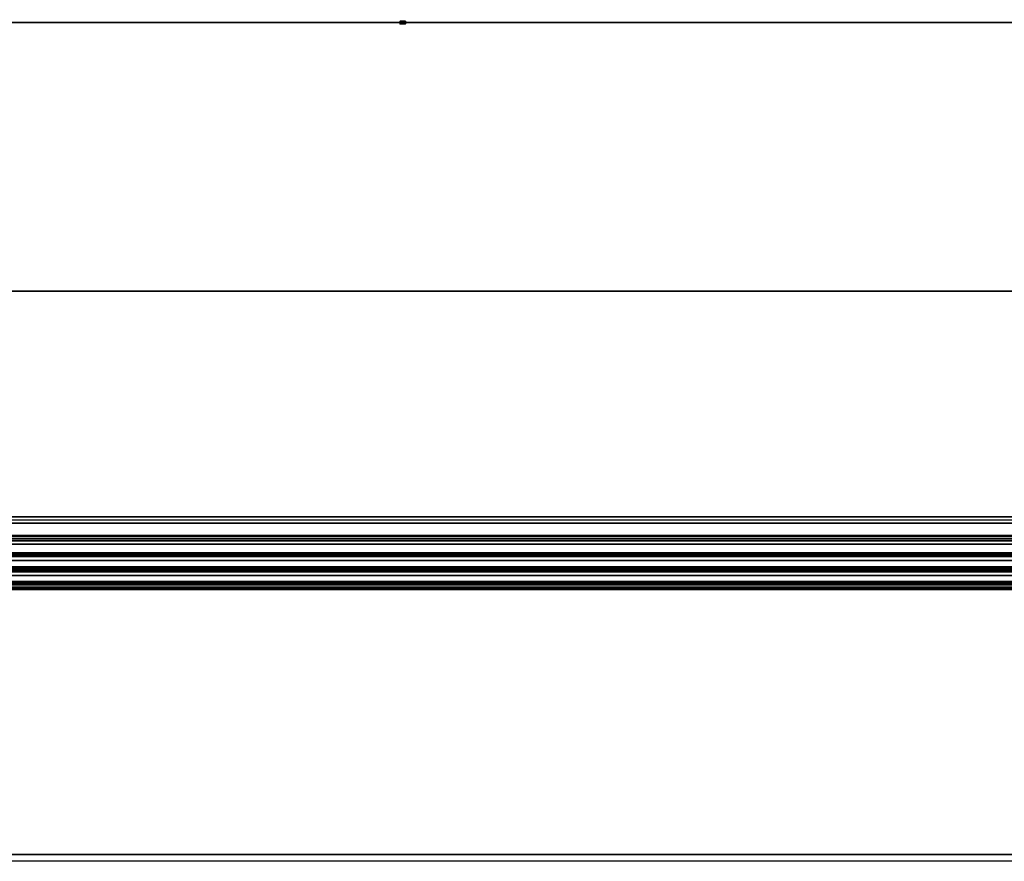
# Model space of a CAD drawing. Header units: millimetres. Extents: x -490 to 6690, y -115 to 152.
# Tile 644 of 656: x 2997.14 to 3004.48, y -6.25 to 0.02. Entities that reach past the tile are written whole.
import ezdxf

# ---------------------------------------------------------------- set-up
doc = ezdxf.new("R2010")
doc.units = ezdxf.units.MM
doc.layers.add('151', color=253, linetype='Continuous')

# ---------------------------------------------------------------- blocks, each defined once
blk = doc.blocks.new('UG_SURFACE_003')
at = {"layer": '151', "color": 252, "linetype": 'Continuous', "lineweight": 35}
for points in [[(3589.9999, -6.2, 2202.5001), (3589.9999, 133.2, 2202.5001), (2410.0001, 133.2, 2202.5001), (2410.0001, -6.2, 2202.5001)], [(2559.9999, -6.2, 2052.5), (2559.9999, 133.2, 2052.5), (3440.0001, 133.2, 2052.5), (3440.0001, -6.2, 2052.5)], [(3589.9999, -6.2, 2202.5001), (2410.0001, -6.2, 2202.5001), (2559.9999, -6.2, 2052.5), (3440.0001, -6.2, 2052.5)]]:
    blk.add_3dface(points, dxfattribs=at)
blk = doc.blocks.new('UG_SURFACE_195')
at = {"layer": '151', "color": 7, "linetype": 'Continuous', "lineweight": 35}
for points in [[(2591.0001, 0, 2), (2591.0001, 0, 2017), (3408.9999, 0, 2017), (3408.9999, 0, 2)], [(2591.0001, -26, 2017), (3408.9999, -26, 2017), (3408.9999, 0, 2017), (2591.0001, 0, 2017)], [(2591.0001, 0, 2), (3408.9999, 0, 2), (3408.9999, -2), (2591.0001, -2)], [(2591.0001, -9), (2591.0001, -2), (3408.9999, -2), (3408.9999, -9)]]:
    blk.add_3dface(points, dxfattribs=at)
blk = doc.blocks.new('UG_SURFACE_205')
at = {"layer": '151', "color": 254, "linetype": 'Continuous', "lineweight": 35}
for points in [[(3425.2501, -10, 2032.7499), (3425.2501, 136.75, 2032.7499), (2574.7499, 136.75, 2032.7499), (2574.7499, -10, 2032.7499)], [(3417.5, 21, 2025.0001), (3417.5, -8, 2025.0001), (2582.5, -8, 2025.0001), (2582.5, 21, 2025.0001)]]:
    blk.add_3dface(points, dxfattribs=at)
blk = doc.blocks.new('UG_SURFACE_214')
at = {"layer": '151', "color": 252, "linetype": 'Continuous', "lineweight": 35}
for points in [[(3000, -0.01, -0.05), (2999.98, -0.01, -0.05), (2999.98, 0.01, -0.05), (3000, 0.01, -0.05)], [(2999.98, 0.01, 0.05), (3000, 0.01, 0.05), (3000, 0.01, 0.04)], [(3000, 0.01, 0.04), (3000, 0.01, -0.04), (2999.98, 0.01, 0.05)], [(3000, 0.01, -0.04), (3000, 0.01, -0.05), (2999.98, 0.01, -0.05), (2999.98, 0.01, 0.05)], [(3000, 0.01, 0.05), (2999.98, 0.01, 0.05), (2999.98, -0.01, 0.05), (3000, -0.01, 0.05)], [(2999.98, 0.01, -0.05), (2999.98, -0.01, -0.05), (2999.98, -0.01, 0.05), (2999.98, 0.01, 0.05)], [(3000, 0.01, -0.04), (3000.02, 0.01, -0.04), (3000.02, -0.01, -0.04), (3000, -0.01, -0.04)], [(3000, -0.01, 0.04), (3000.02, -0.01, 0.04), (3000.02, 0.01, 0.04), (3000, 0.01, 0.04)], [(3000, -0.01, -0.04), (3000, -0.01, -0.05), (3000, 0.01, -0.05), (3000, 0.01, -0.04)], [(3000, 0.01, 0.04), (3000.02, 0.01, 0.04), (3000.02, 0.01, -0.04), (3000, 0.01, -0.04)], [(3000, 0.01, 0.04), (3000, 0.01, 0.05), (3000, -0.01, 0.05), (3000, -0.01, 0.04)], [(3000.02, 0.01, 0.04), (3000.02, -0.01, 0.04), (3000.02, -0.01, -0.04), (3000.02, 0.01, -0.04)], [(2999.98, -0.01, -0.05), (3000, -0.01, -0.05), (3000, -0.01, -0.04)], [(3000, -0.01, -0.04), (3000, -0.01, 0.04), (2999.98, -0.01, -0.05)], [(3000, -0.01, 0.04), (3000, -0.01, 0.05), (2999.98, -0.01, 0.05), (2999.98, -0.01, -0.05)], [(3000, -0.01, -0.04), (3000.02, -0.01, -0.04), (3000.02, -0.01, 0.04), (3000, -0.01, 0.04)]]:
    blk.add_3dface(points, dxfattribs=at)
blk = doc.blocks.new('UG_SURFACE_215')
at = {"layer": '151', "color": 252, "linetype": 'Continuous', "lineweight": 35}
for points in [[(3000, -0.01, -0.05), (2999.98, -0.01, -0.05), (2999.98, 0.01, -0.05), (3000, 0.01, -0.05)], [(2999.98, 0.01, 0.05), (3000, 0.01, 0.05), (3000, 0.01, 0.04)], [(3000, 0.01, 0.04), (3000, 0.01, -0.04), (2999.98, 0.01, 0.05)], [(3000, 0.01, -0.04), (3000, 0.01, -0.05), (2999.98, 0.01, -0.05), (2999.98, 0.01, 0.05)], [(3000, 0.01, 0.05), (2999.98, 0.01, 0.05), (2999.98, -0.01, 0.05), (3000, -0.01, 0.05)], [(2999.98, 0.01, -0.05), (2999.98, -0.01, -0.05), (2999.98, -0.01, 0.05), (2999.98, 0.01, 0.05)], [(3000, 0.01, -0.04), (3000.02, 0.01, -0.04), (3000.02, -0.01, -0.04), (3000, -0.01, -0.04)], [(3000, -0.01, 0.04), (3000.02, -0.01, 0.04), (3000.02, 0.01, 0.04), (3000, 0.01, 0.04)], [(3000, -0.01, -0.04), (3000, -0.01, -0.05), (3000, 0.01, -0.05), (3000, 0.01, -0.04)], [(3000, 0.01, 0.04), (3000.02, 0.01, 0.04), (3000.02, 0.01, -0.04), (3000, 0.01, -0.04)], [(3000, 0.01, 0.04), (3000, 0.01, 0.05), (3000, -0.01, 0.05), (3000, -0.01, 0.04)], [(3000.02, 0.01, 0.04), (3000.02, -0.01, 0.04), (3000.02, -0.01, -0.04), (3000.02, 0.01, -0.04)], [(2999.98, -0.01, -0.05), (3000, -0.01, -0.05), (3000, -0.01, -0.04)], [(3000, -0.01, -0.04), (3000, -0.01, 0.04), (2999.98, -0.01, -0.05)], [(3000, -0.01, 0.04), (3000, -0.01, 0.05), (2999.98, -0.01, 0.05), (2999.98, -0.01, -0.05)], [(3000, -0.01, -0.04), (3000.02, -0.01, -0.04), (3000.02, -0.01, 0.04), (3000, -0.01, 0.04)]]:
    blk.add_3dface(points, dxfattribs=at)
blk = doc.blocks.new('UG_SURFACE_216')
at = {"layer": '151', "color": 252, "linetype": 'Continuous', "lineweight": 35}
for points in [[(3000, -0.01, -0.05), (2999.98, -0.01, -0.05), (2999.98, 0.01, -0.05), (3000, 0.01, -0.05)], [(2999.98, 0.01, 0.05), (3000, 0.01, 0.05), (3000, 0.01, 0.04)], [(3000, 0.01, 0.04), (3000, 0.01, -0.04), (2999.98, 0.01, 0.05)], [(3000, 0.01, -0.04), (3000, 0.01, -0.05), (2999.98, 0.01, -0.05), (2999.98, 0.01, 0.05)], [(3000, 0.01, 0.05), (2999.98, 0.01, 0.05), (2999.98, -0.01, 0.05), (3000, -0.01, 0.05)], [(2999.98, 0.01, -0.05), (2999.98, -0.01, -0.05), (2999.98, -0.01, 0.05), (2999.98, 0.01, 0.05)], [(3000, 0.01, -0.04), (3000.02, 0.01, -0.04), (3000.02, -0.01, -0.04), (3000, -0.01, -0.04)], [(3000, -0.01, 0.04), (3000.02, -0.01, 0.04), (3000.02, 0.01, 0.04), (3000, 0.01, 0.04)], [(3000, -0.01, -0.04), (3000, -0.01, -0.05), (3000, 0.01, -0.05), (3000, 0.01, -0.04)], [(3000, 0.01, 0.04), (3000.02, 0.01, 0.04), (3000.02, 0.01, -0.04), (3000, 0.01, -0.04)], [(3000, 0.01, 0.04), (3000, 0.01, 0.05), (3000, -0.01, 0.05), (3000, -0.01, 0.04)], [(3000.02, 0.01, 0.04), (3000.02, -0.01, 0.04), (3000.02, -0.01, -0.04), (3000.02, 0.01, -0.04)], [(2999.98, -0.01, -0.05), (3000, -0.01, -0.05), (3000, -0.01, -0.04)], [(3000, -0.01, -0.04), (3000, -0.01, 0.04), (2999.98, -0.01, -0.05)], [(3000, -0.01, 0.04), (3000, -0.01, 0.05), (2999.98, -0.01, 0.05), (2999.98, -0.01, -0.05)], [(3000, -0.01, -0.04), (3000.02, -0.01, -0.04), (3000.02, -0.01, 0.04), (3000, -0.01, 0.04)]]:
    blk.add_3dface(points, dxfattribs=at)
blk = doc.blocks.new('UG_SURFACE_217')
at = {"layer": '151', "color": 252, "linetype": 'Continuous', "lineweight": 35}
for points in [[(3000, -0.01, -0.05), (2999.98, -0.01, -0.05), (2999.98, 0.01, -0.05), (3000, 0.01, -0.05)], [(2999.98, 0.01, 0.05), (3000, 0.01, 0.05), (3000, 0.01, 0.04)], [(3000, 0.01, 0.04), (3000, 0.01, -0.04), (2999.98, 0.01, 0.05)], [(3000, 0.01, -0.04), (3000, 0.01, -0.05), (2999.98, 0.01, -0.05), (2999.98, 0.01, 0.05)], [(3000, 0.01, 0.05), (2999.98, 0.01, 0.05), (2999.98, -0.01, 0.05), (3000, -0.01, 0.05)], [(2999.98, 0.01, -0.05), (2999.98, -0.01, -0.05), (2999.98, -0.01, 0.05), (2999.98, 0.01, 0.05)], [(3000, 0.01, -0.04), (3000.02, 0.01, -0.04), (3000.02, -0.01, -0.04), (3000, -0.01, -0.04)], [(3000, -0.01, 0.04), (3000.02, -0.01, 0.04), (3000.02, 0.01, 0.04), (3000, 0.01, 0.04)], [(3000, -0.01, -0.04), (3000, -0.01, -0.05), (3000, 0.01, -0.05), (3000, 0.01, -0.04)], [(3000, 0.01, 0.04), (3000.02, 0.01, 0.04), (3000.02, 0.01, -0.04), (3000, 0.01, -0.04)], [(3000, 0.01, 0.04), (3000, 0.01, 0.05), (3000, -0.01, 0.05), (3000, -0.01, 0.04)], [(3000.02, 0.01, 0.04), (3000.02, -0.01, 0.04), (3000.02, -0.01, -0.04), (3000.02, 0.01, -0.04)], [(2999.98, -0.01, -0.05), (3000, -0.01, -0.05), (3000, -0.01, -0.04)], [(3000, -0.01, -0.04), (3000, -0.01, 0.04), (2999.98, -0.01, -0.05)], [(3000, -0.01, 0.04), (3000, -0.01, 0.05), (2999.98, -0.01, 0.05), (2999.98, -0.01, -0.05)], [(3000, -0.01, -0.04), (3000.02, -0.01, -0.04), (3000.02, -0.01, 0.04), (3000, -0.01, 0.04)]]:
    blk.add_3dface(points, dxfattribs=at)
blk = doc.blocks.new('UG_SURFACE_218')
at = {"layer": '151', "color": 252, "linetype": 'Continuous', "lineweight": 35}
for points in [[(3000, -0.01, -0.05), (2999.98, -0.01, -0.05), (2999.98, 0.01, -0.05), (3000, 0.01, -0.05)], [(2999.98, 0.01, 0.05), (3000, 0.01, 0.05), (3000, 0.01, 0.04)], [(3000, 0.01, 0.04), (3000, 0.01, -0.04), (2999.98, 0.01, 0.05)], [(3000, 0.01, -0.04), (3000, 0.01, -0.05), (2999.98, 0.01, -0.05), (2999.98, 0.01, 0.05)], [(3000, 0.01, 0.05), (2999.98, 0.01, 0.05), (2999.98, -0.01, 0.05), (3000, -0.01, 0.05)], [(2999.98, 0.01, -0.05), (2999.98, -0.01, -0.05), (2999.98, -0.01, 0.05), (2999.98, 0.01, 0.05)], [(3000, 0.01, -0.04), (3000.02, 0.01, -0.04), (3000.02, -0.01, -0.04), (3000, -0.01, -0.04)], [(3000, -0.01, 0.04), (3000.02, -0.01, 0.04), (3000.02, 0.01, 0.04), (3000, 0.01, 0.04)], [(3000, -0.01, -0.04), (3000, -0.01, -0.05), (3000, 0.01, -0.05), (3000, 0.01, -0.04)], [(3000, 0.01, 0.04), (3000.02, 0.01, 0.04), (3000.02, 0.01, -0.04), (3000, 0.01, -0.04)], [(3000, 0.01, 0.04), (3000, 0.01, 0.05), (3000, -0.01, 0.05), (3000, -0.01, 0.04)], [(3000.02, 0.01, 0.04), (3000.02, -0.01, 0.04), (3000.02, -0.01, -0.04), (3000.02, 0.01, -0.04)], [(2999.98, -0.01, -0.05), (3000, -0.01, -0.05), (3000, -0.01, -0.04)], [(3000, -0.01, -0.04), (3000, -0.01, 0.04), (2999.98, -0.01, -0.05)], [(3000, -0.01, 0.04), (3000, -0.01, 0.05), (2999.98, -0.01, 0.05), (2999.98, -0.01, -0.05)], [(3000, -0.01, -0.04), (3000.02, -0.01, -0.04), (3000.02, -0.01, 0.04), (3000, -0.01, 0.04)]]:
    blk.add_3dface(points, dxfattribs=at)
blk = doc.blocks.new('UG_SURFACE_219')
at = {"layer": '151', "color": 252, "linetype": 'Continuous', "lineweight": 35}
for points in [[(3000, -0.01, -0.05), (2999.98, -0.01, -0.05), (2999.98, 0.01, -0.05), (3000, 0.01, -0.05)], [(2999.98, 0.01, 0.05), (3000, 0.01, 0.05), (3000, 0.01, 0.04)], [(3000, 0.01, 0.04), (3000, 0.01, -0.04), (2999.98, 0.01, 0.05)], [(3000, 0.01, -0.04), (3000, 0.01, -0.05), (2999.98, 0.01, -0.05), (2999.98, 0.01, 0.05)], [(3000, 0.01, 0.05), (2999.98, 0.01, 0.05), (2999.98, -0.01, 0.05), (3000, -0.01, 0.05)], [(2999.98, 0.01, -0.05), (2999.98, -0.01, -0.05), (2999.98, -0.01, 0.05), (2999.98, 0.01, 0.05)], [(3000, 0.01, -0.04), (3000.02, 0.01, -0.04), (3000.02, -0.01, -0.04), (3000, -0.01, -0.04)], [(3000, -0.01, 0.04), (3000.02, -0.01, 0.04), (3000.02, 0.01, 0.04), (3000, 0.01, 0.04)], [(3000, -0.01, -0.04), (3000, -0.01, -0.05), (3000, 0.01, -0.05), (3000, 0.01, -0.04)], [(3000, 0.01, 0.04), (3000.02, 0.01, 0.04), (3000.02, 0.01, -0.04), (3000, 0.01, -0.04)], [(3000, 0.01, 0.04), (3000, 0.01, 0.05), (3000, -0.01, 0.05), (3000, -0.01, 0.04)], [(3000.02, 0.01, 0.04), (3000.02, -0.01, 0.04), (3000.02, -0.01, -0.04), (3000.02, 0.01, -0.04)], [(2999.98, -0.01, -0.05), (3000, -0.01, -0.05), (3000, -0.01, -0.04)], [(3000, -0.01, -0.04), (3000, -0.01, 0.04), (2999.98, -0.01, -0.05)], [(3000, -0.01, 0.04), (3000, -0.01, 0.05), (2999.98, -0.01, 0.05), (2999.98, -0.01, -0.05)], [(3000, -0.01, -0.04), (3000.02, -0.01, -0.04), (3000.02, -0.01, 0.04), (3000, -0.01, 0.04)]]:
    blk.add_3dface(points, dxfattribs=at)
blk = doc.blocks.new('UG_SURFACE_220')
at = {"layer": '151', "color": 252, "linetype": 'Continuous', "lineweight": 35}
for points in [[(3000, -0.01, -0.05), (2999.98, -0.01, -0.05), (2999.98, 0.01, -0.05), (3000, 0.01, -0.05)], [(2999.98, 0.01, 0.05), (3000, 0.01, 0.05), (3000, 0.01, 0.04)], [(3000, 0.01, 0.04), (3000, 0.01, -0.04), (2999.98, 0.01, 0.05)], [(3000, 0.01, -0.04), (3000, 0.01, -0.05), (2999.98, 0.01, -0.05), (2999.98, 0.01, 0.05)], [(3000, 0.01, 0.05), (2999.98, 0.01, 0.05), (2999.98, -0.01, 0.05), (3000, -0.01, 0.05)], [(2999.98, 0.01, -0.05), (2999.98, -0.01, -0.05), (2999.98, -0.01, 0.05), (2999.98, 0.01, 0.05)], [(3000, 0.01, -0.04), (3000.02, 0.01, -0.04), (3000.02, -0.01, -0.04), (3000, -0.01, -0.04)], [(3000, -0.01, 0.04), (3000.02, -0.01, 0.04), (3000.02, 0.01, 0.04), (3000, 0.01, 0.04)], [(3000, -0.01, -0.04), (3000, -0.01, -0.05), (3000, 0.01, -0.05), (3000, 0.01, -0.04)], [(3000, 0.01, 0.04), (3000.02, 0.01, 0.04), (3000.02, 0.01, -0.04), (3000, 0.01, -0.04)], [(3000, 0.01, 0.04), (3000, 0.01, 0.05), (3000, -0.01, 0.05), (3000, -0.01, 0.04)], [(3000.02, 0.01, 0.04), (3000.02, -0.01, 0.04), (3000.02, -0.01, -0.04), (3000.02, 0.01, -0.04)], [(2999.98, -0.01, -0.05), (3000, -0.01, -0.05), (3000, -0.01, -0.04)], [(3000, -0.01, -0.04), (3000, -0.01, 0.04), (2999.98, -0.01, -0.05)], [(3000, -0.01, 0.04), (3000, -0.01, 0.05), (2999.98, -0.01, 0.05), (2999.98, -0.01, -0.05)], [(3000, -0.01, -0.04), (3000.02, -0.01, -0.04), (3000.02, -0.01, 0.04), (3000, -0.01, 0.04)]]:
    blk.add_3dface(points, dxfattribs=at)
blk = doc.blocks.new('UG_SURFACE_221')
at = {"layer": '151', "color": 252, "linetype": 'Continuous', "lineweight": 35}
for points in [[(3000, -0.01, -0.05), (2999.98, -0.01, -0.05), (2999.98, 0.01, -0.05), (3000, 0.01, -0.05)], [(2999.98, 0.01, 0.05), (3000, 0.01, 0.05), (3000, 0.01, 0.04)], [(3000, 0.01, 0.04), (3000, 0.01, -0.04), (2999.98, 0.01, 0.05)], [(3000, 0.01, -0.04), (3000, 0.01, -0.05), (2999.98, 0.01, -0.05), (2999.98, 0.01, 0.05)], [(3000, 0.01, 0.05), (2999.98, 0.01, 0.05), (2999.98, -0.01, 0.05), (3000, -0.01, 0.05)], [(2999.98, 0.01, -0.05), (2999.98, -0.01, -0.05), (2999.98, -0.01, 0.05), (2999.98, 0.01, 0.05)], [(3000, 0.01, -0.04), (3000.02, 0.01, -0.04), (3000.02, -0.01, -0.04), (3000, -0.01, -0.04)], [(3000, -0.01, 0.04), (3000.02, -0.01, 0.04), (3000.02, 0.01, 0.04), (3000, 0.01, 0.04)], [(3000, -0.01, -0.04), (3000, -0.01, -0.05), (3000, 0.01, -0.05), (3000, 0.01, -0.04)], [(3000, 0.01, 0.04), (3000.02, 0.01, 0.04), (3000.02, 0.01, -0.04), (3000, 0.01, -0.04)], [(3000, 0.01, 0.04), (3000, 0.01, 0.05), (3000, -0.01, 0.05), (3000, -0.01, 0.04)], [(3000.02, 0.01, 0.04), (3000.02, -0.01, 0.04), (3000.02, -0.01, -0.04), (3000.02, 0.01, -0.04)], [(2999.98, -0.01, -0.05), (3000, -0.01, -0.05), (3000, -0.01, -0.04)], [(3000, -0.01, -0.04), (3000, -0.01, 0.04), (2999.98, -0.01, -0.05)], [(3000, -0.01, 0.04), (3000, -0.01, 0.05), (2999.98, -0.01, 0.05), (2999.98, -0.01, -0.05)], [(3000, -0.01, -0.04), (3000.02, -0.01, -0.04), (3000.02, -0.01, 0.04), (3000, -0.01, 0.04)]]:
    blk.add_3dface(points, dxfattribs=at)
blk = doc.blocks.new('UG_SURFACE_222')
at = {"layer": '151', "color": 252, "linetype": 'Continuous', "lineweight": 35}
for points in [[(3000, -0.01, -0.05), (2999.98, -0.01, -0.05), (2999.98, 0.01, -0.05), (3000, 0.01, -0.05)], [(2999.98, 0.01, 0.05), (3000, 0.01, 0.05), (3000, 0.01, 0.04)], [(3000, 0.01, 0.04), (3000, 0.01, -0.04), (2999.98, 0.01, 0.05)], [(3000, 0.01, -0.04), (3000, 0.01, -0.05), (2999.98, 0.01, -0.05), (2999.98, 0.01, 0.05)], [(3000, 0.01, 0.05), (2999.98, 0.01, 0.05), (2999.98, -0.01, 0.05), (3000, -0.01, 0.05)], [(2999.98, 0.01, -0.05), (2999.98, -0.01, -0.05), (2999.98, -0.01, 0.05), (2999.98, 0.01, 0.05)], [(3000, 0.01, -0.04), (3000.02, 0.01, -0.04), (3000.02, -0.01, -0.04), (3000, -0.01, -0.04)], [(3000, -0.01, 0.04), (3000.02, -0.01, 0.04), (3000.02, 0.01, 0.04), (3000, 0.01, 0.04)], [(3000, -0.01, -0.04), (3000, -0.01, -0.05), (3000, 0.01, -0.05), (3000, 0.01, -0.04)], [(3000, 0.01, 0.04), (3000.02, 0.01, 0.04), (3000.02, 0.01, -0.04), (3000, 0.01, -0.04)], [(3000, 0.01, 0.04), (3000, 0.01, 0.05), (3000, -0.01, 0.05), (3000, -0.01, 0.04)], [(3000.02, 0.01, 0.04), (3000.02, -0.01, 0.04), (3000.02, -0.01, -0.04), (3000.02, 0.01, -0.04)], [(2999.98, -0.01, -0.05), (3000, -0.01, -0.05), (3000, -0.01, -0.04)], [(3000, -0.01, -0.04), (3000, -0.01, 0.04), (2999.98, -0.01, -0.05)], [(3000, -0.01, 0.04), (3000, -0.01, 0.05), (2999.98, -0.01, 0.05), (2999.98, -0.01, -0.05)], [(3000, -0.01, -0.04), (3000.02, -0.01, -0.04), (3000.02, -0.01, 0.04), (3000, -0.01, 0.04)]]:
    blk.add_3dface(points, dxfattribs=at)
blk = doc.blocks.new('UG_SURFACE_223')
at = {"layer": '151', "color": 252, "linetype": 'Continuous', "lineweight": 35}
for points in [[(3000, -0.01, -0.05), (2999.98, -0.01, -0.05), (2999.98, 0.01, -0.05), (3000, 0.01, -0.05)], [(2999.98, 0.01, 0.05), (3000, 0.01, 0.05), (3000, 0.01, 0.04)], [(3000, 0.01, 0.04), (3000, 0.01, -0.04), (2999.98, 0.01, 0.05)], [(3000, 0.01, -0.04), (3000, 0.01, -0.05), (2999.98, 0.01, -0.05), (2999.98, 0.01, 0.05)], [(3000, 0.01, 0.05), (2999.98, 0.01, 0.05), (2999.98, -0.01, 0.05), (3000, -0.01, 0.05)], [(2999.98, 0.01, -0.05), (2999.98, -0.01, -0.05), (2999.98, -0.01, 0.05), (2999.98, 0.01, 0.05)], [(3000, 0.01, -0.04), (3000.02, 0.01, -0.04), (3000.02, -0.01, -0.04), (3000, -0.01, -0.04)], [(3000, -0.01, 0.04), (3000.02, -0.01, 0.04), (3000.02, 0.01, 0.04), (3000, 0.01, 0.04)], [(3000, -0.01, -0.04), (3000, -0.01, -0.05), (3000, 0.01, -0.05), (3000, 0.01, -0.04)], [(3000, 0.01, 0.04), (3000.02, 0.01, 0.04), (3000.02, 0.01, -0.04), (3000, 0.01, -0.04)], [(3000, 0.01, 0.04), (3000, 0.01, 0.05), (3000, -0.01, 0.05), (3000, -0.01, 0.04)], [(3000.02, 0.01, 0.04), (3000.02, -0.01, 0.04), (3000.02, -0.01, -0.04), (3000.02, 0.01, -0.04)], [(2999.98, -0.01, -0.05), (3000, -0.01, -0.05), (3000, -0.01, -0.04)], [(3000, -0.01, -0.04), (3000, -0.01, 0.04), (2999.98, -0.01, -0.05)], [(3000, -0.01, 0.04), (3000, -0.01, 0.05), (2999.98, -0.01, 0.05), (2999.98, -0.01, -0.05)], [(3000, -0.01, -0.04), (3000.02, -0.01, -0.04), (3000.02, -0.01, 0.04), (3000, -0.01, 0.04)]]:
    blk.add_3dface(points, dxfattribs=at)
blk = doc.blocks.new('UG_SURFACE_231')
at = {"layer": '151', "color": 14, "linetype": 'Continuous', "lineweight": 35}
for points in [[(3417.3, -10, 2024.8001), (3417.3, 19, 2024.8001), (2582.7, 19, 2024.8001), (2582.7, -10, 2024.8001)], [(3413.25, 16.25, 2020.75), (3413.25, -22, 2020.75), (2586.75, -22, 2020.75), (2586.75, 16.25, 2020.75)]]:
    blk.add_3dface(points, dxfattribs=at)
blk = doc.blocks.new('UG_SURFACE_232')
at = {"layer": '151', "color": 7, "linetype": 'Continuous', "lineweight": 35}
for points in [[(2586.75, 16, 2020.75), (2586.75, -22, 2020.75), (3413.25, -22, 2020.75), (3413.25, 16, 2020.75)], [(3413.0001, 16, 2020.4999), (3413.0001, -22, 2020.4999), (2586.9999, -22, 2020.4999), (2586.9999, 16, 2020.4999)]]:
    blk.add_3dface(points, dxfattribs=at)
blk = doc.blocks.new('UG_SURFACE_238')
at = {"layer": '151', "color": 253, "linetype": 'Continuous', "lineweight": 35}
for points in [[(2587.739, 1.13, 2019.7611), (2587.0724, -3.683, 2020.4275), (3412.9276, -3.683, 2020.4275), (3412.261, 1.13, 2019.7611)], [(2588.0148, -3.8215, 2019.485), (2588.7244, 0.736, 2018.7755), (3411.2756, 0.736, 2018.7755), (3411.9852, -3.8215, 2019.485)], [(3412.9317, -3.7296, 2020.4318), (2587.0724, -3.683, 2020.4275), (2587.0683, -3.7296, 2020.4318)], [(2587.0683, -3.7296, 2020.4318), (2587.0786, -3.8304, 2020.4215), (3412.9214, -3.8304, 2020.4215), (3412.9317, -3.7296, 2020.4318)], [(3412.9317, -3.7296, 2020.4318), (3412.9276, -3.683, 2020.4275), (2587.0724, -3.683, 2020.4275)], [(3412.9183, -3.8615, 2020.4184), (2587.0786, -3.8304, 2020.4215), (2587.0817, -3.8615, 2020.4184)], [(3412.9183, -3.8615, 2020.4184), (3412.9214, -3.8304, 2020.4215), (2587.0786, -3.8304, 2020.4215)], [(2587.0817, -3.8615, 2020.4184), (2587.1241, -3.9707, 2020.376), (3412.8759, -3.9707, 2020.376), (3412.9183, -3.8615, 2020.4184)], [(2587.9753, -3.9509, 2019.5246), (3411.9852, -3.8215, 2019.485), (3412.0247, -3.9509, 2019.5246)], [(2587.9753, -3.9509, 2019.5246), (2588.0148, -3.8215, 2019.485), (3411.9852, -3.8215, 2019.485)], [(2587.909, -4.0547, 2019.5911), (3412.0312, -3.9612, 2019.5312), (3412.091, -4.0547, 2019.5911)], [(2587.909, -4.0547, 2019.5911), (2587.9688, -3.9612, 2019.5312), (3412.0312, -3.9612, 2019.5312)], [(3412.0247, -3.9509, 2019.5246), (2587.9688, -3.9612, 2019.5312), (2587.9753, -3.9509, 2019.5246)], [(3412.0247, -3.9509, 2019.5246), (3412.0312, -3.9612, 2019.5312), (2587.9688, -3.9612, 2019.5312)], [(3412.8759, -3.9707, 2020.376), (2587.1241, -3.9707, 2020.376), (2587.1267, -3.9775, 2020.3733)], [(3412.8733, -3.9775, 2020.3733), (3412.8759, -3.9707, 2020.376), (2587.1267, -3.9775, 2020.3733)], [(2587.1267, -3.9775, 2020.3733), (2587.2126, -4.0895, 2020.2873), (3412.7874, -4.0895, 2020.2873), (3412.8733, -3.9775, 2020.3733)], [(3412.7855, -4.092, 2020.2856), (2587.2126, -4.0895, 2020.2873), (2587.2145, -4.092, 2020.2856)], [(3412.7855, -4.092, 2020.2856), (3412.7874, -4.0895, 2020.2873), (2587.2126, -4.0895, 2020.2873)], [(2587.2145, -4.092, 2020.2856), (2587.3349, -4.17, 2020.165), (3412.6651, -4.17, 2020.165), (3412.7855, -4.092, 2020.2856)], [(2587.7757, -4.1645, 2019.7244), (3412.1187, -4.0774, 2019.6185), (3412.2243, -4.1645, 2019.7244)], [(2587.7757, -4.1645, 2019.7244), (2587.8813, -4.0774, 2019.6185), (3412.1187, -4.0774, 2019.6185)], [(3412.091, -4.0547, 2019.5911), (2587.8813, -4.0774, 2019.6185), (2587.909, -4.0547, 2019.5911)], [(3412.091, -4.0547, 2019.5911), (3412.1187, -4.0774, 2019.6185), (2587.8813, -4.0774, 2019.6185)], [(3412.6351, -4.1895, 2020.1349), (2587.3349, -4.17, 2020.165), (2587.3649, -4.1895, 2020.1349)], [(3412.6351, -4.1895, 2020.1349), (3412.6651, -4.17, 2020.165), (2587.3349, -4.17, 2020.165)], [(2587.7635, -4.1681, 2019.7365), (3412.2365, -4.1681, 2019.7365), (3412.3778, -4.2095, 2019.8779), (2587.6222, -4.2095, 2019.8779)], [(3412.2243, -4.1645, 2019.7244), (2587.7635, -4.1681, 2019.7365), (2587.7757, -4.1645, 2019.7244)], [(3412.2243, -4.1645, 2019.7244), (3412.2365, -4.1681, 2019.7365), (2587.7635, -4.1681, 2019.7365)], [(2587.3649, -4.1895, 2020.1349), (2587.4758, -4.2077, 2020.0243), (3412.5242, -4.2077, 2020.0243), (3412.6351, -4.1895, 2020.1349)], [(3412.5242, -4.2077, 2020.0243), (2587.4758, -4.2077, 2020.0243), (2587.5735, -4.2237, 2019.9265)], [(3412.4265, -4.2237, 2019.9265), (3412.5242, -4.2077, 2020.0243), (2587.5735, -4.2237, 2019.9265)], [(2587.5735, -4.2237, 2019.9265), (2587.6222, -4.2095, 2019.8779), (3412.3778, -4.2095, 2019.8779), (3412.4265, -4.2237, 2019.9265)]]:
    blk.add_3dface(points, dxfattribs=at)

msp = doc.modelspace()

# ---------------------------------------------------------------- linework, layer by layer
at = {"layer": '151', "linetype": 'Continuous', "lineweight": -3}
for p, q in [((3000, 0.01, 0.05), (2999.98, 0.01, 0.05)), ((3000, 0.01, 0.05), (2999.98, 0.01, 0.05)), ((2999.98, 0.01, -0.05), (2999.98, 0.01, 0.05)), ((2999.98, 0.01, -0.05), (2999.98, 0.01, 0.05)), ((3000, 0.01, -0.05), (2999.98, 0.01, -0.05)), ((2999.98, 0.01, -0.05), (2999.98, 0.01, 0.05)), ((2999.98, 0.01, 0.05), (2999.98, -0.01, 0.05)), ((2999.98, 0.01, 0.05), (2999.98, -0.01, 0.05)), ((2999.98, 0.01, 0.05), (2999.98, -0.01, 0.05)), ((2999.98, -0.01, -0.05), (2999.98, 0.01, -0.05)), ((2999.98, -0.01, -0.05), (2999.98, 0.01, -0.05)), ((3000, 0.01, -0.05), (2999.98, 0.01, -0.05)), ((2999.98, -0.01, -0.05), (2999.98, 0.01, -0.05)), ((3000, 0.01, -0.05), (2999.98, 0.01, -0.05)), ((3000, 0.01, -0.05), (2999.98, 0.01, -0.05)), ((3000, 0.01, -0.05), (2999.98, 0.01, -0.05)), ((2999.98, 0.01, 0.05), (2999.98, -0.01, 0.05)), ((3000, 0.01, 0.05), (2999.98, 0.01, 0.05)), ((2999.98, -0.01, -0.05), (2999.98, 0.01, -0.05)), ((3000, 0.01, 0.05), (2999.98, 0.01, 0.05)), ((3000, 0.01, 0.05), (2999.98, 0.01, 0.05)), ((2999.98, 0.01, -0.05), (2999.98, 0.01, 0.05)), ((3000, 0.01, 0.05), (2999.98, 0.01, 0.05)), ((3000, 0.01, 0.05), (2999.98, 0.01, 0.05)), ((2999.98, 0.01, -0.05), (2999.98, 0.01, 0.05)), ((2999.98, 0.01, 0.05), (2999.98, -0.01, 0.05)), ((2999.98, 0.01, 0.05), (2999.98, -0.01, 0.05)), ((2999.98, 0.01, 0.05), (2999.98, -0.01, 0.05)), ((2999.98, -0.01, -0.05), (2999.98, 0.01, -0.05)), ((3000, 0.01, -0.05), (2999.98, 0.01, -0.05)), ((2999.98, -0.01, -0.05), (2999.98, 0.01, -0.05)), ((2999.98, -0.01, -0.05), (2999.98, 0.01, -0.05)), ((3000, 0.01, -0.05), (2999.98, 0.01, -0.05)), ((3000, 0.01, 0.05), (2999.98, 0.01, 0.05)), ((3000, 0.01, 0.05), (2999.98, 0.01, 0.05)), ((3000, 0.01, -0.05), (2999.98, 0.01, -0.05)), ((3000, 0.01, 0.05), (2999.98, 0.01, 0.05)), ((2999.98, 0.01, -0.05), (2999.98, 0.01, 0.05)), ((2999.98, 0.01, -0.05), (2999.98, 0.01, 0.05)), ((2999.98, 0.01, -0.05), (2999.98, 0.01, 0.05)), ((2999.98, 0.01, 0.05), (2999.98, -0.01, 0.05)), ((2999.98, 0.01, 0.05), (2999.98, -0.01, 0.05)), ((2999.98, 0.01, -0.05), (2999.98, 0.01, 0.05)), ((2999.98, 0.01, 0.05), (2999.98, -0.01, 0.05)), ((2999.98, -0.01, -0.05), (2999.98, 0.01, -0.05)), ((3000, 0.01, -0.05), (2999.98, 0.01, -0.05)), ((2999.98, -0.01, -0.05), (2999.98, 0.01, -0.05)), ((3000, 0.01, -0.05), (2999.98, 0.01, -0.05)), ((2999.98, -0.01, -0.05), (2999.98, 0.01, -0.05)), ((2999.98, 0.01, -0.05), (2999.98, 0.01, 0.05)), ((3000, 0.01, -0.04), (3000.02, 0.01, -0.04)), ((3000, 0.01, 0.05), (3000, -0.01, 0.05)), ((3000, -0.01, -0.04), (3000, 0.01, -0.04)), ((3000, -0.01, -0.05), (3000, 0.01, -0.05)), ((3000, -0.01, -0.05), (3000, 0.01, -0.05)), ((3000, 0.01, -0.04), (3000.02, 0.01, -0.04)), ((3000, 0.01, 0.05), (3000, -0.01, 0.05)), ((3000, -0.01, -0.05), (3000, 0.01, -0.05)), ((3000, 0.01, 0.04), (3000, -0.01, 0.04)), ((3000, 0.01, 0.04), (3000, -0.01, 0.04)), ((3000, 0.01, 0.04), (3000, -0.01, 0.04)), ((3000, 0.01, 0.04), (3000, -0.01, 0.04)), ((3000, 0.01, 0.04), (3000.02, 0.01, 0.04)), ((3000, 0.01, 0.04), (3000.02, 0.01, 0.04)), ((3000, 0.01, 0.05), (3000, -0.01, 0.05)), ((3000, 0.01, 0.04), (3000, 0.01, 0.05)), ((3000, 0.01, 0.04), (3000.02, 0.01, 0.04)), ((3000, 0.01, 0.04), (3000, 0.01, 0.05)), ((3000, 0.01, -0.05), (3000, 0.01, -0.04)), ((3000, 0.01, -0.05), (3000, 0.01, -0.04)), ((3000, -0.01, -0.04), (3000, 0.01, -0.04)), ((3000, 0.01, -0.04), (3000.02, 0.01, -0.04)), ((3000, 0.01, -0.04), (3000.02, 0.01, -0.04)), ((3000, 0.01, -0.05), (3000, 0.01, -0.04)), ((3000, 0.01, 0.05), (3000, -0.01, 0.05)), ((3000, -0.01, -0.04), (3000, 0.01, -0.04)), ((3000, -0.01, -0.05), (3000, 0.01, -0.05)), ((3000, 0.01, -0.04), (3000.02, 0.01, -0.04)), ((3000, 0.01, 0.05), (3000, -0.01, 0.05)), ((3000, 0.01, 0.04), (3000, 0.01, 0.05)), ((3000, -0.01, -0.05), (3000, 0.01, -0.05)), ((3000, 0.01, -0.04), (3000.02, 0.01, -0.04)), ((3000, 0.01, 0.05), (3000, -0.01, 0.05)), ((3000, -0.01, -0.05), (3000, 0.01, -0.05)), ((3000, 0.01, 0.04), (3000, -0.01, 0.04)), ((3000, 0.01, 0.04), (3000, -0.01, 0.04)), ((3000, 0.01, 0.04), (3000.02, 0.01, 0.04)), ((3000, 0.01, 0.04), (3000, 0.01, 0.05)), ((3000, 0.01, 0.04), (3000.02, 0.01, 0.04)), ((3000, 0.01, 0.04), (3000, 0.01, 0.05)), ((3000, 0.01, 0.04), (3000.02, 0.01, 0.04)), ((3000, 0.01, 0.04), (3000, 0.01, 0.05)), ((3000, 0.01, 0.04), (3000.02, 0.01, 0.04)), ((3000, 0.01, 0.04), (3000, 0.01, 0.05)), ((3000, 0.01, -0.05), (3000, 0.01, -0.04)), ((3000, -0.01, -0.04), (3000, 0.01, -0.04)), ((3000, 0.01, -0.05), (3000, 0.01, -0.04)), ((3000, -0.01, -0.04), (3000, 0.01, -0.04)), ((3000, 0.01, -0.04), (3000.02, 0.01, -0.04)), ((3000, 0.01, -0.05), (3000, 0.01, -0.04)), ((3000, 0.01, 0.05), (3000, -0.01, 0.05)), ((3000, -0.01, -0.04), (3000, 0.01, -0.04)), ((3000, -0.01, -0.05), (3000, 0.01, -0.05)), ((3000, 0.01, -0.04), (3000.02, 0.01, -0.04)), ((3000, 0.01, 0.05), (3000, -0.01, 0.05)), ((3000, -0.01, -0.05), (3000, 0.01, -0.05)), ((3000, 0.01, 0.04), (3000, 0.01, 0.05)), ((3000, 0.01, -0.04), (3000.02, 0.01, -0.04)), ((3000, 0.01, 0.05), (3000, -0.01, 0.05)), ((3000, -0.01, -0.05), (3000, 0.01, -0.05)), ((3000, 0.01, -0.04), (3000.02, 0.01, -0.04)), ((3000, 0.01, 0.05), (3000, -0.01, 0.05)), ((3000, -0.01, -0.04), (3000, 0.01, -0.04)), ((3000, 0.01, 0.04), (3000, -0.01, 0.04)), ((3000, 0.01, -0.05), (3000, 0.01, -0.04)), ((3000, 0.01, 0.04), (3000, -0.01, 0.04)), ((3000, 0.01, 0.04), (3000, -0.01, 0.04)), ((3000, 0.01, 0.04), (3000, -0.01, 0.04)), ((3000, 0.01, 0.04), (3000.02, 0.01, 0.04)), ((3000, 0.01, 0.04), (3000.02, 0.01, 0.04)), ((3000, 0.01, 0.04), (3000, 0.01, 0.05)), ((3000, 0.01, 0.04), (3000.02, 0.01, 0.04)), ((3000, 0.01, 0.04), (3000, 0.01, 0.05)), ((3000, -0.01, -0.05), (3000, 0.01, -0.05)), ((3000, 0.01, -0.05), (3000, 0.01, -0.04)), ((3000, -0.01, -0.04), (3000, 0.01, -0.04)), ((3000, 0.01, -0.05), (3000, 0.01, -0.04)), ((3000, -0.01, -0.04), (3000, 0.01, -0.04)), ((3000, 0.01, -0.05), (3000, 0.01, -0.04)), ((3000, -0.01, -0.04), (3000, 0.01, -0.04)), ((3000.02, -0.01, -0.04), (3000.02, 0.01, -0.04)), ((3000.02, -0.01, -0.04), (3000.02, 0.01, -0.04)), ((3000.02, -0.01, -0.04), (3000.02, 0.01, -0.04)), ((3000.02, 0.01, -0.04), (3000.02, 0.01, 0.04)), ((3000.02, 0.01, -0.04), (3000.02, 0.01, 0.04)), ((3000.02, 0.01, 0.04), (3000.02, -0.01, 0.04)), ((3000.02, 0.01, 0.04), (3000.02, -0.01, 0.04)), ((3000.02, 0.01, 0.04), (3000.02, -0.01, 0.04)), ((3000.02, 0.01, 0.04), (3000.02, -0.01, 0.04)), ((3000.02, 0.01, -0.04), (3000.02, 0.01, 0.04)), ((3000.02, 0.01, 0.04), (3000.02, -0.01, 0.04)), ((3000.02, -0.01, -0.04), (3000.02, 0.01, -0.04)), ((3000.02, -0.01, -0.04), (3000.02, 0.01, -0.04)), ((3000.02, -0.01, -0.04), (3000.02, 0.01, -0.04)), ((3000.02, 0.01, -0.04), (3000.02, 0.01, 0.04)), ((3000.02, 0.01, -0.04), (3000.02, 0.01, 0.04)), ((3000.02, 0.01, -0.04), (3000.02, 0.01, 0.04)), ((3000.02, 0.01, 0.04), (3000.02, -0.01, 0.04)), ((3000.02, 0.01, 0.04), (3000.02, -0.01, 0.04)), ((3000.02, -0.01, -0.04), (3000.02, 0.01, -0.04)), ((3000.02, -0.01, -0.04), (3000.02, 0.01, -0.04)), ((3000.02, -0.01, -0.04), (3000.02, 0.01, -0.04)), ((3000.02, -0.01, -0.04), (3000.02, 0.01, -0.04)), ((3000.02, 0.01, -0.04), (3000.02, 0.01, 0.04)), ((3000.02, 0.01, -0.04), (3000.02, 0.01, 0.04)), ((3000.02, 0.01, -0.04), (3000.02, 0.01, 0.04)), ((3000.02, 0.01, 0.04), (3000.02, -0.01, 0.04)), ((3000.02, 0.01, 0.04), (3000.02, -0.01, 0.04)), ((3000.02, 0.01, 0.04), (3000.02, -0.01, 0.04)), ((3000.02, 0.01, -0.04), (3000.02, 0.01, 0.04)), ((2591, 0, 2), (3409, 0, 2)), ((2591, 0, 2017), (3409, 0, 2017)), ((3000, -0.01, 0.05), (2999.98, -0.01, 0.05)), ((2999.98, -0.01, 0.05), (2999.98, -0.01, -0.05)), ((2999.98, -0.01, 0.05), (2999.98, -0.01, -0.05)), ((2999.98, -0.01, 0.05), (2999.98, -0.01, -0.05)), ((3000, -0.01, -0.05), (2999.98, -0.01, -0.05)), ((3000, -0.01, -0.05), (2999.98, -0.01, -0.05)), ((3000, -0.01, -0.05), (2999.98, -0.01, -0.05)), ((3000, -0.01, -0.05), (2999.98, -0.01, -0.05)), ((3000, -0.01, 0.05), (2999.98, -0.01, 0.05)), ((3000, -0.01, 0.05), (2999.98, -0.01, 0.05)), ((2999.98, -0.01, 0.05), (2999.98, -0.01, -0.05)), ((2999.98, -0.01, 0.05), (2999.98, -0.01, -0.05)), ((2999.98, -0.01, 0.05), (2999.98, -0.01, -0.05)), ((2999.98, -0.01, 0.05), (2999.98, -0.01, -0.05)), ((3000, -0.01, 0.05), (2999.98, -0.01, 0.05)), ((3000, -0.01, -0.05), (2999.98, -0.01, -0.05)), ((3000, -0.01, -0.05), (2999.98, -0.01, -0.05)), ((3000, -0.01, 0.05), (2999.98, -0.01, 0.05)), ((3000, -0.01, 0.05), (2999.98, -0.01, 0.05)), ((3000, -0.01, 0.05), (2999.98, -0.01, 0.05)), ((2999.98, -0.01, 0.05), (2999.98, -0.01, -0.05)), ((2999.98, -0.01, 0.05), (2999.98, -0.01, -0.05)), ((2999.98, -0.01, 0.05), (2999.98, -0.01, -0.05)), ((3000, -0.01, -0.05), (2999.98, -0.01, -0.05)), ((3000, -0.01, -0.05), (2999.98, -0.01, -0.05)), ((3000, -0.01, -0.05), (2999.98, -0.01, -0.05)), ((3000, -0.01, -0.05), (2999.98, -0.01, -0.05)), ((3000, -0.01, 0.05), (2999.98, -0.01, 0.05)), ((3000, -0.01, 0.05), (2999.98, -0.01, 0.05)), ((3000, -0.01, 0.05), (2999.98, -0.01, 0.05)), ((3000, -0.01, 0.04), (3000.02, -0.01, 0.04)), ((3000, -0.01, -0.04), (3000, -0.01, -0.05)), ((3000, -0.01, 0.04), (3000.02, -0.01, 0.04)), ((3000, -0.01, -0.04), (3000, -0.01, -0.05)), ((3000, -0.01, 0.05), (3000, -0.01, 0.04)), ((3000, -0.01, 0.05), (3000, -0.01, 0.04)), ((3000, -0.01, 0.05), (3000, -0.01, 0.04)), ((3000, -0.01, -0.04), (3000.02, -0.01, -0.04)), ((3000, -0.01, -0.04), (3000.02, -0.01, -0.04)), ((3000, -0.01, -0.04), (3000, -0.01, -0.05)), ((3000, -0.01, -0.04), (3000.02, -0.01, -0.04)), ((3000, -0.01, -0.04), (3000.02, -0.01, -0.04)), ((3000, -0.01, -0.04), (3000.02, -0.01, -0.04)), ((3000, -0.01, 0.04), (3000.02, -0.01, 0.04)), ((3000, -0.01, -0.04), (3000, -0.01, -0.05)), ((3000, -0.01, 0.04), (3000.02, -0.01, 0.04)), ((3000, -0.01, -0.04), (3000, -0.01, -0.05)), ((3000, -0.01, -0.04), (3000, -0.01, -0.05)), ((3000, -0.01, -0.04), (3000, -0.01, -0.05)), ((3000, -0.01, 0.05), (3000, -0.01, 0.04)), ((3000, -0.01, 0.05), (3000, -0.01, 0.04)), ((3000, -0.01, 0.05), (3000, -0.01, 0.04)), ((3000, -0.01, 0.05), (3000, -0.01, 0.04)), ((3000, -0.01, -0.04), (3000.02, -0.01, -0.04)), ((3000, -0.01, -0.04), (3000.02, -0.01, -0.04)), ((3000, -0.01, 0.04), (3000.02, -0.01, 0.04)), ((3000, -0.01, 0.04), (3000.02, -0.01, 0.04)), ((3000, -0.01, 0.04), (3000.02, -0.01, 0.04)), ((3000, -0.01, 0.04), (3000.02, -0.01, 0.04)), ((3000, -0.01, 0.04), (3000.02, -0.01, 0.04)), ((3000, -0.01, -0.04), (3000, -0.01, -0.05)), ((3000, -0.01, -0.04), (3000, -0.01, -0.05)), ((3000, -0.01, 0.05), (3000, -0.01, 0.04)), ((3000, -0.01, 0.05), (3000, -0.01, 0.04)), ((3000, -0.01, 0.05), (3000, -0.01, 0.04)), ((3000, -0.01, -0.04), (3000, -0.01, -0.05)), ((3000, -0.01, -0.04), (3000.02, -0.01, -0.04)), ((3000, -0.01, 0.04), (3000.02, -0.01, 0.04)), ((3000, -0.01, -0.04), (3000.02, -0.01, -0.04)), ((3000, -0.01, -0.04), (3000.02, -0.01, -0.04)), ((3000.02, -0.01, 0.04), (3000.02, -0.01, -0.04)), ((3000.02, -0.01, 0.04), (3000.02, -0.01, -0.04)), ((3000.02, -0.01, 0.04), (3000.02, -0.01, -0.04)), ((3000.02, -0.01, 0.04), (3000.02, -0.01, -0.04)), ((3000.02, -0.01, 0.04), (3000.02, -0.01, -0.04)), ((3000.02, -0.01, 0.04), (3000.02, -0.01, -0.04)), ((3000.02, -0.01, 0.04), (3000.02, -0.01, -0.04)), ((3000.02, -0.01, 0.04), (3000.02, -0.01, -0.04)), ((3000.02, -0.01, 0.04), (3000.02, -0.01, -0.04)), ((3000.02, -0.01, 0.04), (3000.02, -0.01, -0.04)), ((2591, -2), (3409, -2)), ((3412.9276, -3.683, 2020.4276), (2587.0724, -3.683, 2020.4276)), ((3411.9851, -3.8215, 2019.4851), (2588.0149, -3.8215, 2019.4851)), ((2410, -6.2, 2202.5), (3590, -6.2, 2202.5)), ((3440, -6.2, 2052.5), (2560, -6.2, 2052.5)), ((3493.5, -6.25, 2101), (2506.5, -6.25, 2101)), ((3493.25, -6.25, 2100.75), (2506.75, -6.25, 2100.75)), ((3493.25, -6.25, 2100.75), (2506.75, -6.25, 2100.75)), ((3488.25, -6.25, 2095.75), (2511.75, -6.25, 2095.75))]:
    msp.add_line(p, q, dxfattribs=at)

# ---------------------------------------------------------------- block references
for name in ['UG_SURFACE_205', 'UG_SURFACE_003', 'UG_SURFACE_231', 'UG_SURFACE_232', 'UG_SURFACE_238', 'UG_SURFACE_214', 'UG_SURFACE_215', 'UG_SURFACE_216', 'UG_SURFACE_217', 'UG_SURFACE_218', 'UG_SURFACE_219', 'UG_SURFACE_220', 'UG_SURFACE_221', 'UG_SURFACE_222', 'UG_SURFACE_223', 'UG_SURFACE_195']:
    msp.add_blockref(name, (0, 0), dxfattribs=at)

doc.saveas('drawing.dxf')
